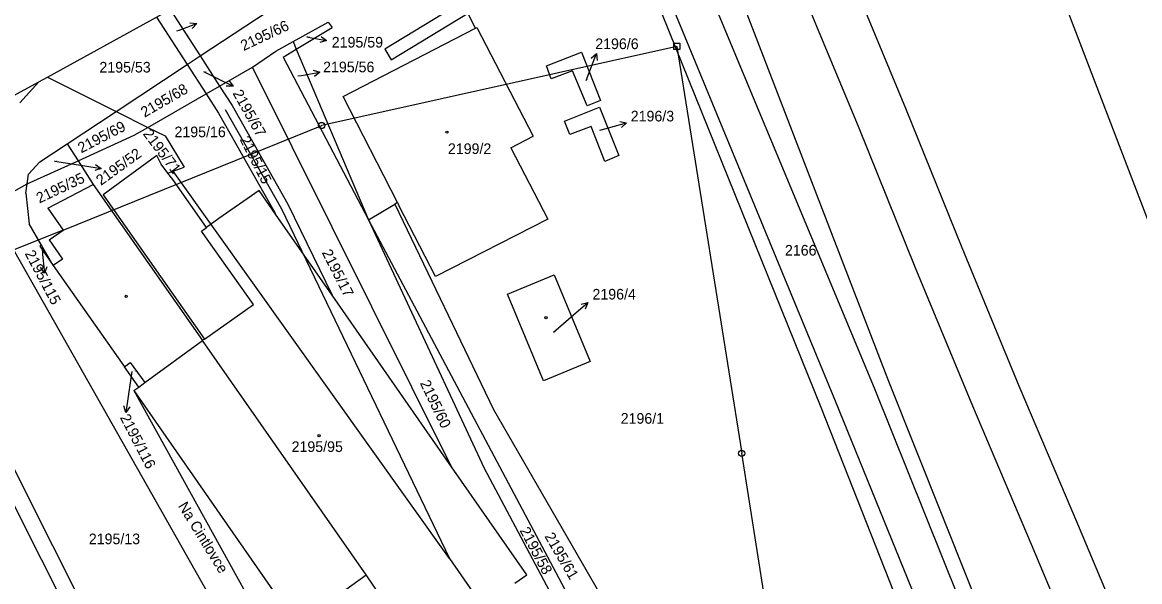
# Model space of a CAD drawing. Extents: x -785744 to -782822, y -1067550 to -1063910.
# Drawn here: x -785002 to -784823, y -1064814.4 to -1064724.9 of the extents above; entities that cross this region are included whole.
import ezdxf

# ---------------------------------------------------------------- set-up
doc = ezdxf.new("R2010")
doc.units = 0
for name, color, linetype in [('Hranice obce', 7, 'Continuous'), ('Hranice parcel', 7, 'Continuous'), ('Parcelní čísla', 7, 'Continuous'), ('Pop_ČP_popisy', 7, 'Continuous'), ('Poz_předměty', 7, 'Continuous'), ('Vnitřní kresba', 7, 'Continuous'), ('Věcná břemena k části', 7, 'Continuous'), ('Značky budov', 7, 'Continuous')]:
    doc.layers.add(name, color=color, linetype=linetype)

msp = doc.modelspace()

# ---------------------------------------------------------------- linework, layer by layer
at = {"layer": 'Hranice obce'}
msp.add_lwpolyline([(-785032.64, -1064752.48), (-784999.37, -1064734.37), (-784998.02, -1064733.64), (-784980.54, -1064724.02), (-784978.36, -1064722.79), (-784968.2, -1064717.04), (-784961.28, -1064713.12), (-784919.83, -1064689.66), (-784902.69, -1064679.91), (-784887.87, -1064671.47), (-784857.92, -1064659.16), (-784833.1, -1064648.95), (-784816.19, -1064642)], dxfattribs=at)
at = {"layer": 'Hranice parcel'}
for p, q in [((-784929.41, -1064725.79), (-784935.05, -1064714.76)), ((-784950.64, -1064736.75), (-784929.41, -1064725.79)), ((-784929.41, -1064725.79), (-784929.2, -1064725.68)), ((-784929.2, -1064725.68), (-784920.19, -1064743.1)), ((-784933.25, -1064796.02), (-784965.14, -1064732.01)), ((-784941.91, -1064753.71), (-784950.64, -1064736.75)), ((-784923.77, -1064744.95), (-784920.19, -1064743.1)), ((-784923.77, -1064744.95), (-784917.84, -1064756.38)), ((-784980.47, -1064746.18), (-784989.1, -1064752.46)), ((-784979.77, -1064747.58), (-784980.47, -1064746.18)), ((-784978.7, -1064749.01), (-784979.77, -1064747.58)), ((-784978.7, -1064749.01), (-784977.85, -1064748.7)), ((-784977.93, -1064750.03), (-784978.7, -1064749.01)), ((-784972.54, -1064757.69), (-784977.93, -1064750.03)), ((-784964.09, -1064751.8), (-784970.53, -1064756.29)), ((-784961.47, -1064755.56), (-784964.09, -1064751.8)), ((-784989.1, -1064752.46), (-784972.86, -1064775.59)), ((-784959.48, -1064753.98), (-784952.4, -1064768.56)), ((-784941.91, -1064753.71), (-784942.36, -1064753.98)), ((-784941.91, -1064753.71), (-784941.68, -1064754.16)), ((-784961.47, -1064755.56), (-784961.53, -1064755.42)), ((-784952.4, -1064768.56), (-784961.47, -1064755.56)), ((-784935.83, -1064765.56), (-784941.68, -1064754.16)), ((-784998.96, -1064760.52), (-785000.92, -1064757.12)), ((-784970.53, -1064756.29), (-784972.54, -1064757.69)), ((-784917.84, -1064756.38), (-784935.83, -1064765.56)), ((-784999.25, -1064760.72), (-784997.07, -1064763.81)), ((-784997.07, -1064763.81), (-784998.96, -1064760.52)), ((-784924.3, -1064768.36), (-784916.8, -1064765.28)), ((-784916.8, -1064765.28), (-784911.04, -1064779.19)), ((-784918.5, -1064782.28), (-784924.3, -1064768.36)), ((-784933.25, -1064796.02), (-784952.4, -1064768.56)), ((-784911.04, -1064779.19), (-784918.5, -1064782.28)), ((-784983.39, -1064783.25), (-784985.65, -1064780.03)), ((-784921.17, -1064813.33), (-784933.25, -1064796.02)), ((-784923.1, -1064814.68), (-784921.17, -1064813.33))]:
    msp.add_line(p, q, dxfattribs=at)
for points in [[(-784896.3, -1064696.59), (-784863.25, -1064782.31)], [(-784906.94, -1064705.18), (-784874.09, -1064786.47)], [(-784973.55, -1064730.24), (-784957.22, -1064719.42)], [(-784978.36, -1064722.79), (-784973.55, -1064730.24)], [(-784834.5, -1064723.13), (-784816.3, -1064770.61)], [(-784980.54, -1064724.02), (-784975.63, -1064731.62)], [(-784958.66, -1064727.94), (-784953.05, -1064724.81)], [(-784953.05, -1064724.81), (-784952.36, -1064725.69)], [(-784958.14, -1064729.17), (-784952.36, -1064725.69)], [(-784961.4, -1064729.47), (-784958.66, -1064727.94)], [(-784958.66, -1064727.94), (-784958.14, -1064729.17)], [(-784975.63, -1064731.62), (-784973.55, -1064730.24)], [(-784973.55, -1064730.24), (-784970.44, -1064735.06)], [(-784965.14, -1064732.01), (-784961.4, -1064729.47)], [(-784960.24, -1064730.43), (-784958.14, -1064729.17)], [(-784960.24, -1064730.43), (-784946.59, -1064756.49)], [(-784958.14, -1064729.17), (-784946.59, -1064756.49)], [(-784918.05, -1064731.84), (-784912.45, -1064729.65)], [(-784912.45, -1064729.65), (-784909.39, -1064737.39)], [(-784987, -1064739.14), (-784975.63, -1064731.62)], [(-784975.63, -1064731.62), (-784972.6, -1064736.31)], [(-784970.44, -1064735.06), (-784965.14, -1064732.01)], [(-784917.3, -1064733.92), (-784918.05, -1064731.84)], [(-784913.85, -1064732.64), (-784917.3, -1064733.92)], [(-784911.52, -1064738.21), (-784913.85, -1064732.64)], [(-785002.43, -1064737.73), (-784999.37, -1064734.37)], [(-784998.02, -1064733.64), (-784987, -1064739.14)], [(-784972.6, -1064736.31), (-784970.44, -1064735.06)], [(-784970.44, -1064735.06), (-784968.42, -1064738.19)], [(-784981.92, -1064741.68), (-784972.6, -1064736.31)], [(-784972.6, -1064736.31), (-784970.59, -1064739.42)], [(-784909.39, -1064737.39), (-784911.52, -1064738.21)], [(-784994.83, -1064744.33), (-784987, -1064739.14)], [(-784987, -1064739.14), (-784981.92, -1064741.68)], [(-784970.59, -1064739.42), (-784961.53, -1064755.42)], [(-784968.42, -1064738.19), (-784959.48, -1064753.98)], [(-784908.69, -1064747.12), (-784910.89, -1064741.55), (-784914.29, -1064742.83), (-784915.17, -1064740.68), (-784909.53, -1064738.42), (-784906.47, -1064746.2), (-784908.69, -1064747.12)], [(-784993.11, -1064747.03), (-784984.09, -1064742.93)], [(-784984.09, -1064742.93), (-784981.92, -1064741.68)], [(-784981.92, -1064741.68), (-784979.17, -1064743.05)], [(-784979.17, -1064743.05), (-784976.1, -1064748.07)], [(-784999.22, -1064747.17), (-784994.83, -1064744.33)], [(-784994.83, -1064744.33), (-784993.11, -1064747.03)], [(-785001.26, -1064750.74), (-784993.11, -1064747.03)], [(-785001.05, -1064749.15), (-784999.22, -1064747.17)], [(-784993.11, -1064747.03), (-784990.7, -1064750.83)], [(-784977.85, -1064748.7), (-784976.1, -1064748.07)], [(-785001.26, -1064750.74), (-785001.05, -1064749.15)], [(-785009.5, -1064755.29), (-785001.26, -1064750.74)], [(-785001.46, -1064752.23), (-785001.26, -1064750.74)], [(-785001.46, -1064752.23), (-785000.92, -1064757.12)], [(-784997.93, -1064754.63), (-784990.7, -1064750.83)], [(-784990.7, -1064750.83), (-784973.18, -1064775.82)], [(-784946.59, -1064756.49), (-784942.36, -1064753.98)], [(-784942.36, -1064753.98), (-784926.54, -1064786.86)], [(-784997.93, -1064754.63), (-784995.5, -1064758.11)], [(-784946.59, -1064756.49), (-784925.99, -1064795.16)], [(-784946.59, -1064756.49), (-784928.03, -1064796.24)], [(-784997.74, -1064759.67), (-784995.5, -1064758.11)], [(-784998.96, -1064760.52), (-784999.25, -1064760.72)], [(-784997.74, -1064759.67), (-784995.58, -1064762.77)], [(-785020.7, -1064761.9), (-784973.76, -1064855.35)], [(-785003.29, -1064761.57), (-784962.49, -1064833.61)], [(-784995.58, -1064762.77), (-784997.07, -1064763.81)], [(-784997.07, -1064763.81), (-784985.65, -1064780.03)], [(-784972.86, -1064775.59), (-784973.18, -1064775.82)], [(-785015.52, -1064778.01), (-784982.54, -1064843.66)], [(-784985.65, -1064780.03), (-784984.73, -1064779.35)], [(-784984.73, -1064779.35), (-784982.39, -1064782.52)], [(-784983.39, -1064783.25), (-784982.39, -1064782.52)], [(-784863.25, -1064782.31), (-784828.83, -1064868.44)], [(-784984.19, -1064783.83), (-784983.39, -1064783.25)], [(-784984.19, -1064783.83), (-784958.05, -1064821.33)], [(-784984.19, -1064783.83), (-784954.88, -1064836.71)], [(-784926.54, -1064786.86), (-784904.73, -1064824.58)], [(-784874.09, -1064786.47), (-784858.04, -1064827.11)], [(-784925.99, -1064795.16), (-784911.98, -1064821.51)], [(-784928.03, -1064796.24), (-784913.97, -1064822.64)]]:
    msp.add_lwpolyline(points, dxfattribs=at)
at = {"layer": 'Pop_ČP_popisy'}
for p, q in [((-784976.88, -1064726.09), (-784974.08, -1064725.02)), ((-784956.23, -1064727.21), (-784953.29, -1064727.79)), ((-784911.12, -1064732.64), (-784910.05, -1064729.84)), ((-784970.95, -1064733.75), (-784968.26, -1064735.07)), ((-784957.3, -1064733.35), (-784954.34, -1064732.86)), ((-784908.1, -1064741.75), (-784905.21, -1064740.93)), ((-784992.34, -1064747.78), (-784989.38, -1064748.25)), ((-784998.78, -1064762.04), (-784998.51, -1064765.03)), ((-784913.69, -1064771.69), (-784911.42, -1064769.73)), ((-784985, -1064784.38), (-784985.43, -1064787.35))]:
    msp.add_line(p, q, dxfattribs=at)
for points in [[(-784975.19, -1064724.91), (-784974.08, -1064725.02), (-784974.83, -1064725.84)], [(-784977.27, -1064726.24), (-784976.88, -1064726.09)], [(-784956.46, -1064727.16), (-784956.23, -1064727.21)], [(-784954.17, -1064727.11), (-784953.29, -1064727.79), (-784954.37, -1064728.09)], [(-784910.87, -1064730.59), (-784910.05, -1064729.84), (-784909.94, -1064730.95)], [(-784955.41, -1064732.53), (-784954.34, -1064732.86), (-784955.24, -1064733.51)], [(-784911.7, -1064734.15), (-784911.12, -1064732.64)], [(-784972.98, -1064732.75), (-784970.95, -1064733.75)], [(-784968.93, -1064734.18), (-784968.26, -1064735.07), (-784969.38, -1064735.08)], [(-784957.87, -1064733.44), (-784957.3, -1064733.35)], [(-784906.31, -1064740.72), (-784905.21, -1064740.93), (-784906.04, -1064741.68)], [(-784909.48, -1064742.14), (-784908.1, -1064741.75)], [(-784996.87, -1064747.07), (-784992.34, -1064747.78)], [(-784990.29, -1064747.6), (-784989.38, -1064748.25), (-784990.44, -1064748.59)], [(-784998.88, -1064760.98), (-784998.78, -1064762.04)], [(-784998.1, -1064763.99), (-784998.51, -1064765.03), (-784999.1, -1064764.08)], [(-784912.5, -1064770), (-784911.42, -1064769.73), (-784911.85, -1064770.76)], [(-784916.9, -1064774.47), (-784913.69, -1064771.69)], [(-784984.47, -1064780.74), (-784985, -1064784.38)], [(-784984.8, -1064786.43), (-784985.43, -1064787.35), (-784985.78, -1064786.29)]]:
    msp.add_lwpolyline(points, dxfattribs=at)
at = {"layer": 'Poz_předměty'}
for points in [[(-784897.16, -1064728.7), (-784954.05, -1064741.38)], [(-784897.16, -1064728.7), (-784886.75, -1064793.87)], [(-784969.51, -1064738.81), (-784960.51, -1064754.7)], [(-784995.5, -1064758.11), (-784954.05, -1064741.38)], [(-784933.58, -1064810.72), (-784977.85, -1064748.7)], [(-784960.51, -1064754.7), (-784933.58, -1064810.72)], [(-784995.5, -1064758.11), (-785034.72, -1064773.8)], [(-784875.69, -1064864), (-784886.75, -1064793.87)], [(-784933.58, -1064810.72), (-784913.11, -1064840.17)]]:
    msp.add_lwpolyline(points, dxfattribs=at)
msp.add_lwpolyline([(-784897.66, -1064728.2), (-784896.66, -1064728.2), (-784896.66, -1064729.2), (-784897.66, -1064729.2)], close=True, dxfattribs=at)
for centre in [(-784954.05, -1064741.38), (-784886.75, -1064793.87)]:
    msp.add_circle(centre, 0.5, dxfattribs=at)
at = {"layer": 'Vnitřní kresba'}
for p, q in [((-784973.32, -1064758.27), (-784972.54, -1064757.69)), ((-784964.99, -1064770.02), (-784973.32, -1064758.27)), ((-784972.86, -1064775.59), (-784964.99, -1064770.02))]:
    msp.add_line(p, q, dxfattribs=at)
for points in [[(-784900.6, -1064699.32), (-784865.52, -1064783.36)], [(-784905.36, -1064704.12), (-784871.78, -1064785.44)], [(-784982.39, -1064782.52), (-784973.18, -1064775.82)], [(-784946.92, -1064813.31), (-784973.18, -1064775.82)], [(-784865.52, -1064783.36), (-784849.21, -1064824.06)], [(-784871.78, -1064785.44), (-784855, -1064826.66)], [(-784958.05, -1064821.33), (-784946.92, -1064813.31)], [(-784938.65, -1064825.55), (-784946.92, -1064813.31)]]:
    msp.add_lwpolyline(points, dxfattribs=at)
at = {"layer": 'Věcná břemena k části'}
for points in [[(-784906.45, -1064706.38), (-784943.96, -1064729.14)], [(-784942.92, -1064730.84), (-784905.7, -1064708.24)], [(-784881.82, -1064708.49), (-784867.98, -1064741.77)], [(-784860.44, -1064738.67), (-784873.3, -1064707.75)], [(-784943.96, -1064729.14), (-784942.92, -1064730.84)], [(-784851.45, -1064760.94), (-784860.44, -1064738.67)], [(-784867.98, -1064741.77), (-784858.99, -1064764.02)], [(-784842.28, -1064783.09), (-784851.45, -1064760.94)], [(-784858.99, -1064764.02), (-784849.8, -1064786.25)], [(-784832.88, -1064805.21), (-784842.28, -1064783.09)], [(-784849.8, -1064786.25), (-784840.38, -1064808.39)], [(-784814.33, -1064849.48), (-784832.88, -1064805.21)], [(-784840.38, -1064808.39), (-784821.81, -1064852.74)]]:
    msp.add_lwpolyline(points, dxfattribs=at)
at = {"layer": 'Značky budov'}
for centre in [(-784934, -1064742.44), (-784985.39, -1064768.73), (-784918.12, -1064772.15), (-784954.48, -1064791.04)]:
    msp.add_circle(centre, 0.175, dxfattribs=at)

# ---------------------------------------------------------------- texts
at = {"layer": 'Parcelní čísla'}
for s, height, rotation, p in [('2195/66', 1.7, 25.0808, (-784966.57, -1064729.46)), ('2195/68', 1.7, 30.0183, (-784982.44, -1064740.14)), ('2195/69', 1.7, 27.3281, (-784992.6, -1064745.85)), ('2195/71', 1.7, 307.0633, (-784982.79, -1064742.73)), ('2195/15', 1.7, 297, (-784967.25, -1064743.59)), ('2195/35', 1.7, 25.1838, (-784999.31, -1064753.88)), ('2195/115', 0.1, 298.7308, (-784998.88, -1064760.98)), ('2195/17', 1.7, 297, (-784954.09, -1064761.71)), ('2195/60', 1.7, 295.622, (-784938.36, -1064782.62)), ('2195/58', 1.7, 298.0725, (-784922.39, -1064806.21)), ('2195/61', 1.7, 300.2794, (-784918.41, -1064807.15))]:
    msp.add_text(s, height=height, rotation=rotation, dxfattribs=at).set_placement(p)
for s, height, p in [('2195/54', 0.1, (-784977.27, -1064726.24)), ('2195/59', 0.1, (-784956.46, -1064727.16)), ('2195/53', 1.7, (-784989.68, -1064732.89)), ('2195/67', 0.1, (-784972.98, -1064732.75)), ('2195/56', 0.1, (-784957.87, -1064733.44)), ('2196/6', 0.1, (-784911.7, -1064734.15)), ('2195/16', 1.7, (-784977.65, -1064743.25)), ('2196/3', 0.1, (-784909.48, -1064742.14)), ('2199/2', 1.7, (-784933.84, -1064745.94)), ('2195/52', 0.1, (-784996.87, -1064747.07)), ('2196/4', 0.1, (-784916.9, -1064774.47)), ('2195/116', 0.1, (-784984.47, -1064780.74)), ('2196/1', 1.7, (-784906.15, -1064789.13)), ('2195/95', 1.7, (-784958.89, -1064793.65)), ('2195/13', 1.7, (-784991.38, -1064808.42))]:
    msp.add_text(s, height=height, dxfattribs=at).set_placement(p)
at = {"layer": 'Pop_ČP_popisy'}
for s, p in [('2195/59', (-784952.45, -1064728.89)), ('2196/6', (-784910.23, -1064729.14)), ('2195/56', (-784953.84, -1064732.85)), ('2196/3', (-784904.54, -1064740.72)), ('2166', (-784879.83, -1064762.2)), ('2196/4', (-784910.67, -1064769.24))]:
    msp.add_text(s, height=1.7, dxfattribs=at).set_placement(p)
for s, rotation, p in [('2195/67', 299.1761, (-784968.38, -1064736.21)), ('2195/52', 35.8469, (-784989.44, -1064751.06)), ('2195/115', 297.8356, (-785001.69, -1064761.87)), ('2195/116', 297.4171, (-784986.44, -1064788.12)), ('Na Cintlovce', 301.5978, (-784977.14, -1064802.29))]:
    msp.add_text(s, height=1.7, rotation=rotation, dxfattribs=at).set_placement(p)

doc.saveas('drawing.dxf')
